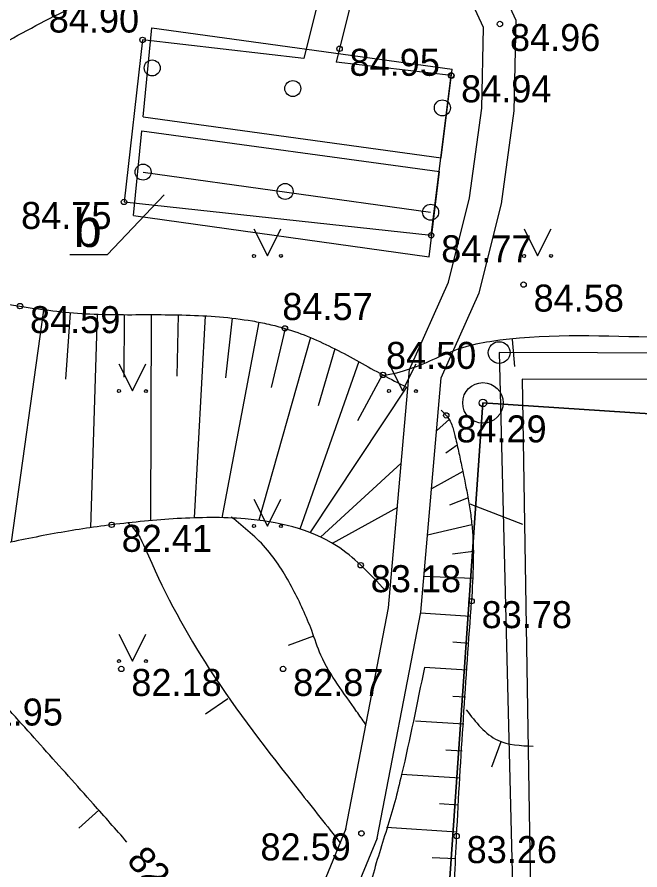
# Model space of a CAD drawing. Extents: x 576692 to 577659, y 273254 to 273799.
# Drawn here: x 576947.86 to 576959.4, y 273526.13 to 273541.92 of the extents above; entities that cross this region are included whole.
import ezdxf

# ---------------------------------------------------------------- set-up
doc = ezdxf.new("R2010")
doc.units = 0
for name, color, linetype in [('BUVE_BDET_####_####_#', 7, 'Continuous'), ('BUVE_EKAS_RAKS_TKST_#', 7, 'Continuous'), ('CELI_CAPM_####_####_#', 7, 'Continuous'), ('CELI_CMAL_####_####_#', 7, 'Continuous'), ('CELI_ELEM_####_####_#', 7, 'Continuous'), ('CELI_TAKA_####_####_#', 7, 'Continuous'), ('ELEK_ELEM_####_####_#', 7, 'Continuous'), ('GAZE_ELEM_####_####_#', 7, 'Continuous'), ('GEOD_ELEM_####_TKST_#', 7, 'Continuous'), ('GEOD_SITP_####_TKST_#', 7, 'Continuous'), ('HIDT_REZV_####_TKST_#', 7, 'Continuous'), ('LKAN_ELEM_PAST_TKST_#', 7, 'Continuous'), ('RELJ_ELEM_####_####_#', 7, 'Continuous'), ('RELJ_HORZ_PAMT_####_#', 7, 'Continuous'), ('ROBZ_ROBP_####_####_#', 7, 'Continuous'), ('SAKT_ELEM_####_####_#', 7, 'Continuous'), ('SILT_VADP_UDEN_####_#', 7, 'Continuous'), ('TERT_KONT_####_####_#', 7, 'Continuous')]:
    doc.layers.add(name, color=color, linetype=linetype)

msp = doc.modelspace()

# ---------------------------------------------------------------- linework, layer by layer
at = {"layer": 'BUVE_BDET_####_####_#'}
msp.add_lwpolyline([(576968.991, 273568.265), (576968.208, 273565.766), (576965.894, 273558.304), (576961.398, 273543.372), (576960.613, 273540.901), (576960.434, 273535.701), (576956.789, 273535.711), (576957.3790000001, 273512.267)], dxfattribs=at)
at = {"layer": 'BUVE_EKAS_RAKS_TKST_#'}
for radius in [0.375, 0.07022819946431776]:
    msp.add_circle((576956.4900000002, 273534.77999999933), radius, dxfattribs=at)
at = {"layer": 'CELI_CAPM_####_####_#'}
for points in [[(576955.4552032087, 273550.3336751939), (576954.3620247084, 273545.9568815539), (576953.1733173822, 273541.15703357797)], [(576956.0387967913, 273550.19432480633), (576954.943, 273545.813), (576953.7728730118, 273541.08817704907)], [(576953.1733173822, 273541.15703357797), (576950.187, 273541.5), (576949.8434258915, 273538.5002169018)], [(576949.8434258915, 273538.5002169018), (576955.5308451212, 273537.883), (576955.899, 273540.84400000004), (576953.7728730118, 273541.08817704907)]]:
    msp.add_lwpolyline(points, dxfattribs=at)
at = {"layer": 'CELI_CMAL_####_####_#'}
for p, q in [((576949.5388710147, 273537.52919931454), (576950.5841327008, 273538.63074602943)), ((576948.8420298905, 273537.52919931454), (576949.5388710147, 273537.52919931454))]:
    msp.add_line(p, q, dxfattribs=at)
at = {"layer": 'CELI_ELEM_####_####_#'}
msp.add_circle((576956.789, 273535.711), 0.20160000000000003, dxfattribs=at)
at = {"layer": 'CELI_TAKA_####_####_#'}
msp.add_lwpolyline([(576875.9008909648, 273608.92009001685), (576873.2376276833, 273590.1151223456), (576867.6178229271, 273572.9418130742), (576871.8789052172, 273571.4617714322), (576866.2836542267, 273554.6282616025), (576861.3022066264, 273546.6680473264), (576863.1437345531, 273537.44025296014), (576882.4778321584, 273539.14903335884), (576882.4778321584, 273547.0680691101), (576949.5289490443, 273561.6951734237), (576947.6727713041, 273570.20395191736), (576952.6467716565, 273577.5624244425), (576971.5813589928, 273573.75707708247), (576961.1157626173, 273540.72857094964), (576960.8904758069, 273535.21374849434), (576957.2131823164, 273535.22077284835), (576957.5861223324, 273512.34972359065), (577020.8123276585, 273504.4769071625), (577024.6991395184, 273507.76112883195), (577034.9176932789, 273498.45749421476), (577056.1593290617, 273496.64903490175)], dxfattribs=at)
at = {"layer": 'ELEK_ELEM_####_####_#'}
for points in [[(576954.5288425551, 273526.722546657), (576955.3369133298, 273530.90342148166), (576955.7181097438, 273535.2438064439), (576956.4222154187, 273536.8198630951), (576956.8318646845, 273538.4625877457), (576957.0662126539, 273540.1885362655), (576957.1055627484, 273541.8567120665), (576955.0589429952, 273546.27657492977)], [(576953.9511574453, 273526.8954533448), (576954.7419283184, 273530.98682026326), (576955.1292200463, 273535.39660779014), (576955.8528352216, 273537.016334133), (576956.2417416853, 273538.57587857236), (576956.4671682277, 273540.236121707), (576956.5024372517, 273541.7312879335), (576954.8277973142, 273545.3478263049)], [(576953.9511574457, 273526.8954533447), (576952.7263440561, 273523.9218840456), (576951.4727998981, 273522.3767299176), (576949.9085426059, 273521.632462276), (576947.4528271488, 273518.84431814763), (576945.4929268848, 273516.9495177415), (576943.6718973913, 273515.7093588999), (576943.1998682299, 273515.5696674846)], [(576954.5288425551, 273526.722546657), (576953.2476559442, 273523.6121159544), (576951.8532001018, 273521.8932700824), (576950.2774573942, 273521.1435377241), (576947.8871728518, 273518.4296818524), (576945.8730731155, 273516.4824822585), (576943.9321026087, 273515.1606411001), (576943.3701317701, 273514.9943325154)]]:
    msp.add_lwpolyline(points, dxfattribs=at)
at = {"layer": 'GAZE_ELEM_####_####_#'}
for p, q in [((576948.3514945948, 273536.4970407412), (576947.7516658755, 273532.20078322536)), ((576948.8488929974, 273536.44692346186), (576948.7619431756, 273535.2212204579)), ((576949.3482815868, 273536.42296149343), (576949.2217383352, 273532.4688048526)), ((576949.8482113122, 273536.4152199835), (576949.8384188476, 273535.2547405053)), ((576950.3482084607, 273536.4136137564), (576950.3367134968, 273532.5974916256)), ((576950.8481776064, 273536.4086404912), (576950.8224878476, 273535.2753988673)), ((576951.347815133, 273536.39038237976), (576951.1395165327, 273532.65291118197)), ((576951.8460372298, 273536.3490816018), (576951.724114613, 273535.24131139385)), ((576952.340320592, 273536.274517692), (576951.6555514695, 273532.65250800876)), ((576952.8262883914, 273536.15771016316), (576952.565848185, 273535.0660360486)), ((576953.2967827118, 273535.9892594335), (576952.338967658, 273532.6086452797)), ((576953.7497896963, 273535.77789953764), (576953.4380769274, 273534.7271003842)), ((576954.1911091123, 273535.54292169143), (576953.09834762, 273532.4437242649)), ((576954.6295552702, 273535.3025815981), (576954.1651233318, 273534.4465479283)), ((576955.072472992, 273535.0705950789), (576953.2842384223, 273532.3767734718)), ((576955.8671818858, 273534.47566322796), (576955.6317276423, 273534.2602411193)), ((576956.0092319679, 273533.9988338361), (576955.8049322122, 273533.850999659)), ((576954.9767917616, 273533.661026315), (576953.4806853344, 273532.292206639)), ((576956.1166879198, 273533.51051865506), (576955.537873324, 273533.1915955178)), ((576956.2127335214, 273533.01986132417), (576955.8713449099, 273532.88673707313)), ((576954.9049350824, 273532.84285059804), (576953.7000673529, 273532.1789761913)), ((576956.2829190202, 273532.52491234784), (576955.4621395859, 273532.3292747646)), ((576956.3121780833, 273532.0259753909), (576955.9254810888, 273531.9767155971)), ((576956.2965275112, 273531.52628134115), (576955.3949422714, 273531.56415158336)), ((576956.2610303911, 273530.82680578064), (576955.3335206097, 273530.88586789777)), ((576956.2292556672, 273530.32781643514), (576955.9319934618, 273530.34674554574)), ((576956.1974809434, 273529.82882708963), (576955.4052121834, 273529.87927730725)), ((576956.1657062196, 273529.3298377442), (576955.9318974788, 273529.34472625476)), ((576956.1339314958, 273528.8308483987), (576955.2417077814, 273528.88766356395)), ((576956.1021567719, 273528.33185905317), (576955.8043658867, 273528.35082182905)), ((576956.070382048, 273527.83286970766), (576954.9835226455, 273527.90207891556)), ((576956.0386073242, 273527.33388036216), (576955.6820911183, 273527.3565826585)), ((576956.0068326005, 273526.83489101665), (576954.7059833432, 273526.91772670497)), ((576955.9786065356, 273526.33569505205), (576955.5502820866, 273526.3560795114))]:
    msp.add_line(p, q, dxfattribs=at)
for points in [[(576910.521, 273538.11600000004), (576911.2670956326, 273538.10900941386), (576912.0135388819, 273538.0732665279), (576912.7602126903, 273538.030640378), (576913.507, 273538.0030000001), (576914.1920301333, 273537.9935525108), (576914.87735588, 273538.0003447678), (576915.5627536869, 273538.007464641), (576916.248, 273537.999), (576917.0558453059, 273537.8525802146), (576917.8430038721, 273537.5563114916), (576918.6271605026, 273537.2601370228), (576919.426, 273537.114), (576920.4289550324, 273537.1204288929), (576921.4406916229, 273537.1871391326), (576922.4520824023, 273537.30752980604), (576923.454, 273537.47500000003), (576924.5655828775, 273537.7225732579), (576925.6699792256, 273538.0045181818), (576926.7771359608, 273538.2669540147), (576927.897, 273538.456), (576933.04, 273539.024), (576936.9330000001, 273539.411), (576938.0655617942, 273539.3809697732), (576939.1895098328, 273539.1689153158), (576941.415, 273538.50200000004), (576942.2937129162, 273538.2106573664), (576943.1580446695, 273537.8977308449), (576944.0208540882, 273537.58743890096), (576944.895, 273537.304), (576947.917, 273536.571), (576949.1360911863, 273536.43055618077), (576950.3740737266, 273536.41356211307), (576951.6097694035, 273536.37228698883), (576952.2201414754, 273536.29637815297), (576952.5223003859, 273536.2365268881), (576952.822, 273536.159), (576953.7492952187, 273535.77820326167), (576954.638, 273535.298), (576955.0724955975, 273535.0706373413)], [(576955.7186324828, 273534.6438348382), (576955.7651719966, 273534.5975689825), (576955.7878097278, 273534.5732208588), (576955.8100000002, 273534.548), (576955.8419740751, 273534.50667282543), (576955.9127282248, 273534.3722226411), (576955.9445246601, 273534.27665987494), (576955.9692497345, 273534.17896192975), (576956.0364062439, 273533.8848040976), (576956.0687045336, 273533.7375394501), (576956.099636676, 273533.58991976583), (576956.2160800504, 273533.0009311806), (576956.2627546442, 273532.70669699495), (576956.2802753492, 273532.55880261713), (576956.2939736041, 273532.4103020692), (576956.3103437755, 273532.1133097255), (576956.3087110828, 273531.81633832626), (576956.279, 273531.109)], [(576956.523, 273514.0900000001), (576956.3087700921, 273517.183742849), (576956.2033672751, 273518.73088534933), (576956.114, 273520.27900000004), (576955.965961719, 273523.5196833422), (576955.9463735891, 273525.14039364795), (576956.002, 273526.759), (576956.279, 273531.109)]]:
    msp.add_spline(points, degree=3, dxfattribs=at)
at = {"layer": 'GEOD_ELEM_####_TKST_#'}
for p, q in [((576957.2287841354, 273532.5270090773), (576956.2518419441, 273532.90654819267)), ((576949.0061797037, 273526.9053939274), (576949.3798626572, 273527.2376002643))]:
    msp.add_line(p, q, dxfattribs=at)
msp.add_spline([(576949.8979588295, 273526.64899672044), (576949.277, 273527.353), (576948.3525943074, 273528.3856276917), (576947.421, 273529.412), (576947.169, 273529.674), (576946.8364067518, 273530.00974522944), (576946.4994787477, 273530.3407623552), (576946.1595613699, 273530.6691483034), (576945.818, 273530.99700000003), (576945.6416464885, 273531.1626181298), (576945.4584733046, 273531.3196290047), (576945.2628134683, 273531.4618253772), (576945.1585301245, 273531.52542836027), (576945.1044651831, 273531.5550165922), (576945.049, 273531.583), (576944.8743594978, 273531.6433312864), (576944.6940827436, 273531.6744322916)], degree=3, dxfattribs=at)
at = {"layer": 'GEOD_SITP_####_TKST_#'}
for p, q in [((576957.0771756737, 273535.45636336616), (576957.0390819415, 273535.95491012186)), ((576952.8865389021, 273530.2964684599), (576953.3563285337, 273530.467634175)), ((576951.355136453, 273529.02462335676), (576951.7680577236, 273529.3065737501)), ((576956.6566266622, 273528.038728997), (576956.8272160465, 273528.5087282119))]:
    msp.add_line(p, q, dxfattribs=at)
for points in [[(576938.6771282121, 273539.2930742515), (576941.5160000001, 273539.379), (576942.2214314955, 273539.4553498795), (576942.9171194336, 273539.61022802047), (576943.6014976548, 273539.8207421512), (576944.273, 273540.064), (576946.54, 273540.929), (576946.855, 273541.048), (576947.077, 273541.139), (576947.6340000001, 273541.445), (576948.9668764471, 273542.14689960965), (576949.646190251, 273542.4701143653), (576950.3470000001, 273542.74700000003), (576951.6861630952, 273543.13840793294), (576953.04, 273543.473), (576953.7850591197, 273543.6489361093)], [(576954.6418848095, 273535.29531324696), (576954.642162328, 273535.295336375), (576955.1374417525, 273535.41071416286), (576955.624099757, 273535.6090397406), (576956.1141352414, 273535.8062237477), (576956.6195471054, 273535.9181768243), (576959.557099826, 273536.00173024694), (576959.9002713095, 273535.9791505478), (576959.964, 273535.968)], [(576949.9146957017, 273532.56228842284), (576950.017, 273532.457), (576950.296, 273531.94800000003), (576951.4230000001, 273529.854), (576953.086, 273527.599), (576953.8548682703, 273526.6235491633)], [(576954.3145897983, 273528.83449745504), (576954.1509671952, 273529.06788675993), (576953.7972637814, 273529.5743940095), (576953.49, 273530.106), (576953.319, 273530.563), (576952.9700735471, 273531.3306190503), (576952.759436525, 273531.6985880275), (576952.502, 273532.054), (576951.830220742, 273532.6669564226)], [(576956.1804134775, 273529.0953307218), (576956.7660000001, 273528.53500000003), (576957.4163149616, 273528.423722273)]]:
    msp.add_spline(points, degree=3, dxfattribs=at)
at = {"layer": 'LKAN_ELEM_PAST_TKST_#'}
for p, q in [((576952.25, 273538), (576952.5, 273537.5)), ((576952.5, 273537.5), (576952.75, 273538)), ((576957.25, 273538), (576957.5, 273537.5)), ((576957.5, 273537.5), (576957.75, 273538)), ((576949.75, 273535.5), (576950, 273535)), ((576950, 273535), (576950.25, 273535.5)), ((576954.75, 273535.5), (576955, 273535)), ((576955, 273535), (576955.25, 273535.5)), ((576952.25, 273533), (576952.5, 273532.5)), ((576952.5, 273532.5), (576952.75, 273533)), ((576949.75, 273530.5), (576950, 273530)), ((576950, 273530), (576950.25, 273530.5))]:
    msp.add_line(p, q, dxfattribs=at)
for centre, radius in [((576952.2497200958, 273537.49954969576), 0.02800000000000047), ((576952.7497200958, 273537.49954969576), 0.02630589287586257), ((576957.2497200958, 273537.49954969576), 0.02800000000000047), ((576957.7497200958, 273537.49954969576), 0.02630589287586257), ((576949.7497200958, 273534.99954969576), 0.02800000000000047), ((576950.2497200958, 273534.99954969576), 0.02630589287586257), ((576954.7497200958, 273534.99954969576), 0.02800000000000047), ((576955.2497200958, 273534.99954969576), 0.02630589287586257), ((576952.2497200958, 273532.49954969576), 0.02800000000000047), ((576952.7497200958, 273532.49954969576), 0.02630589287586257), ((576949.7497200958, 273529.99954969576), 0.02800000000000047), ((576950.2497200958, 273529.99954969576), 0.02630589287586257)]:
    msp.add_circle(centre, radius, dxfattribs=at)
at = {"layer": 'RELJ_ELEM_####_####_#'}
for centre in [(576956.804, 273541.794), (576950.187, 273541.5), (576953.834, 273541.335), (576955.899, 273540.84400000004), (576955.905, 273540.836), (576949.8434258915, 273538.5002169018), (576955.5308451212, 273537.883), (576957.241, 273536.97), (576947.917, 273536.571), (576952.822, 273536.159), (576954.638, 273535.298), (576955.8100000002, 273534.548), (576949.614, 273532.522), (576954.226, 273531.775), (576956.279, 273531.109), (576949.793, 273529.854), (576952.788, 273529.854), (576954.24, 273526.809), (576956.002, 273526.759)]:
    msp.add_circle(centre, 0.05, dxfattribs=at)
at = {"layer": 'ROBZ_ROBP_####_####_#'}
for points in [[(576950.1991756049, 273540.0729591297), (576950.3590000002, 273541.72100000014)], [(576950.3590000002, 273541.721), (576955.9167943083, 273540.9576178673)], [(576955.717880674, 273539.3149460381), (576955.9167943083, 273540.9576178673)], [(576950.1991756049, 273540.0729591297), (576955.717880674, 273539.3149460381)], [(576950.022, 273538.246), (576950.1744935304, 273539.8184481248)], [(576950.1744935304, 273539.8184481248), (576955.6871619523, 273539.06126418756)], [(576950.196, 273539.053), (576955.5210000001, 273538.31)], [(576955.495952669, 273537.4822165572), (576955.6871619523, 273539.06126418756)], [(576950.022, 273538.246), (576955.495952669, 273537.4822165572)]]:
    msp.add_lwpolyline(points, dxfattribs=at)
at = {"layer": 'SAKT_ELEM_####_####_#'}
for points in [[(576954.688989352, 273531.3026427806), (576954.226, 273531.775), (576953.7777159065, 273532.13366790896), (576952.0860781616, 273532.6318377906), (576950.8280652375, 273532.63623034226), (576949.614, 273532.522), (576948.5487259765, 273532.35927762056), (576947.4835886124, 273532.147043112), (576946.4184069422, 273531.9307870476), (576945.353, 273531.756), (576943.8934089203, 273531.61787703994), (576943.1595384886, 273531.59612519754), (576942.4330000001, 273531.615), (576941.9314364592, 273531.73285253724), (576941.4679441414, 273531.99302521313), (576940.6032813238, 273532.7425606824), (576939.7352278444, 273533.4680658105), (576939.2674971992, 273533.6982005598), (576938.76, 273533.774), (576932.4870000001, 273533.49100000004), (576925.9990000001, 273533.121), (576924.6264589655, 273533.08655222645), (576923.2531967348, 273533.081322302), (576921.879836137, 273533.07993122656), (576920.507, 273533.057), (576914.595, 273532.847), (576909.4110000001, 273532.722)], [(576955.4052121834, 273529.87927730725), (576954.9835226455, 273527.90207891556), (576954.8569919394, 273527.3931839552), (576954.7077165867, 273526.8900306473), (576954.55276773, 273526.38811084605), (576954.4092165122, 273525.8829164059), (576954.284, 273525.326), (576953.9670841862, 273522.75528047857), (576953.794, 273521.144), (576953.6872508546, 273520.5194420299), (576953.5409503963, 273519.90127080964), (576953.3916087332, 273519.2835933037), (576953.2757359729, 273518.6605164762), (576953.2417381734, 273518.3198227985), (576953.2224889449, 273517.9772753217), (576953.2011792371, 273517.63496930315), (576953.1610000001, 273517.29500000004), (576952.7200883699, 273514.59593038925), (576952.448, 273512.93100000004), (576952.3700345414, 273512.25631639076), (576952.3389537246, 273511.57657512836), (576952.3300859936, 273510.8948214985), (576952.3187597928, 273510.2141007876), (576952.2714277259, 273509.32490997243), (576952.2421003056, 273508.43625231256), (576952.3181626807, 273507.5487436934), (576952.4230229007, 273507.1056127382), (576952.4969391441, 273506.88423678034), (576952.5398661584, 273506.7736003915), (576952.5870000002, 273506.663), (576952.766221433, 273506.33943475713), (576953.5299795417, 273505.6089189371), (576954.1511424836, 273505.25045953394), (576954.7905721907, 273504.92801551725), (576955.7265361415, 273504.44380279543), (576956.6616872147, 273503.9684196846), (576958.5663223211, 273503.1017070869), (576958.9642343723, 273502.9418202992)]]:
    msp.add_spline(points, degree=3, dxfattribs=at)
at = {"layer": 'SILT_VADP_UDEN_####_#'}
for points in [[(577033.66028858, 273530.6858603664), (577031.7560000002, 273524.73299999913), (577028.0499999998, 273514.5700000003), (577024.9600000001, 273501.23000000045), (576972.6799999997, 273506.19999999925), (576954.9800000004, 273513.08999999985), (576956.4900000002, 273534.77999999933), (576960.1500000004, 273534.5399999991), (576960.3200000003, 273539.8000000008), (576969.5599999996, 273570.9900000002), (576978.2206411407, 273570.56752969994)], [(576978.2206411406, 273570.56752969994), (576969.5599999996, 273570.9900000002), (576960.3200000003, 273539.8000000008), (576960.1500000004, 273534.5399999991), (576956.4900000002, 273534.77999999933), (576954.9800000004, 273513.08999999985), (576972.6799999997, 273506.19999999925), (577024.9600000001, 273501.23000000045), (577028.0499999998, 273514.5700000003), (577031.7560000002, 273524.73299999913), (577055.3839999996, 273496.0869999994), (577061.7296380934, 273507.2561553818)]]:
    msp.add_lwpolyline(points, dxfattribs=at)
at = {"layer": 'TERT_KONT_####_####_#'}
for centre in [(576950.365, 273540.98000000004), (576952.969, 273540.60000000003), (576955.738, 273540.2420000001), (576950.196, 273539.053), (576952.8270000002, 273538.694), (576955.521, 273538.31)]:
    msp.add_circle(centre, 0.14827339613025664, dxfattribs=at)

# ---------------------------------------------------------------- texts
at = {"layer": 'CELI_CMAL_####_####_#'}
msp.add_text('b', height=0.7, dxfattribs=at).set_placement((576948.9104682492, 273537.66722634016))
at = {"layer": 'HIDT_REZV_####_TKST_#'}
for s, p in [(' 84.90', (576948.2642852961, 273541.63611863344)), (' 84.96', (576956.804, 273541.294)), (' 84.95', (576953.834, 273540.835)), (' 84.94', (576955.899, 273540.34400000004)), (' 84.75', (576947.7524736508, 273538.0002169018)), (' 84.77', (576955.5308451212, 273537.383)), (' 84.58', (576957.241, 273536.47)), (' 84.57', (576952.5889148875, 273536.31292380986)), (' 84.59', (576947.917, 273536.071)), (' 84.50', (576954.5077102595, 273535.4091718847)), (' 84.29', (576955.8100000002, 273534.048)), (' 82.41', (576949.614, 273532.022)), (' 83.18', (576954.226, 273531.275)), (' 83.78', (576956.279, 273530.609)), (' 82.18', (576949.793, 273529.354)), (' 82.87', (576952.788, 273529.354)), (' 81.95', (576946.853, 273528.80600000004)), (' 82.59', (576952.1842634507, 273526.309)), (' 83.26', (576956.002, 273526.259))]:
    msp.add_text(s, height=0.5, dxfattribs=at).set_placement(p)
at = {"layer": 'RELJ_HORZ_PAMT_####_#'}
msp.add_text('82', height=0.5, rotation=311.1257496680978, dxfattribs=at).set_placement((576949.8739732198, 273526.2961665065))

doc.saveas('drawing.dxf')
